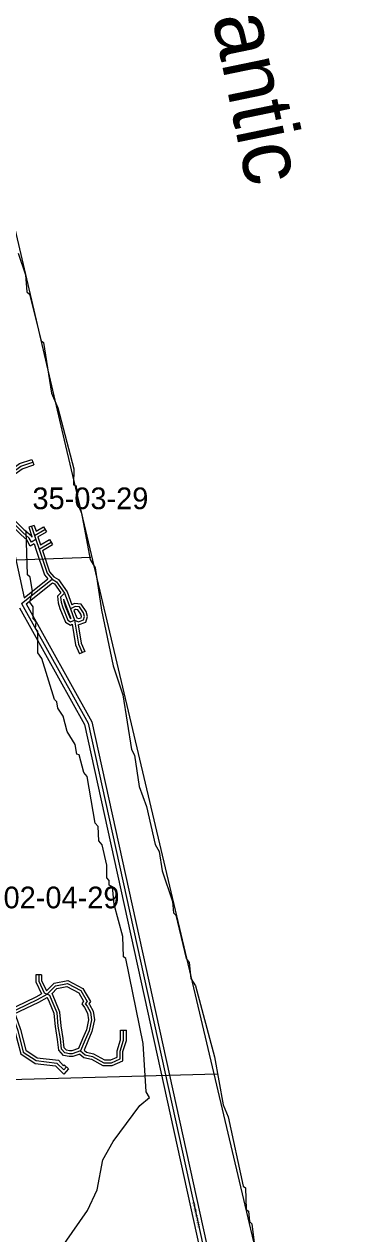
# Model space of a CAD drawing. Extents: x 418523 to 616617, y 1878279 to 2196743.
# Drawn here: x 540407 to 543884, y 2123964 to 2136513 of the extents above; entities that cross this region are included whole.
import ezdxf

# ---------------------------------------------------------------- set-up
doc = ezdxf.new("R2010")
doc.units = 0
for name, color, linetype in [('Level 1', 7, 'Continuous'), ('Level 2', 7, 'Continuous'), ('Level 22', 7, 'Continuous'), ('Level 23', 7, 'Continuous'), ('Level 31', 7, 'Continuous'), ('Level 32', 7, 'Continuous'), ('Level 34', 7, 'Continuous'), ('Level 41', 7, 'Continuous'), ('Level 5', 7, 'Continuous'), ('Level 7', 7, 'Continuous'), ('Level 8', 7, 'Continuous')]:
    doc.layers.add(name, color=color, linetype=linetype)

msp = doc.modelspace()

# ---------------------------------------------------------------- linework, layer by layer
at = {"layer": 'Level 1'}
for p, q in [((539858.598, 2130937.691), (541098.942, 2130984.219)), ((540014.093, 2125557.777), (542410.609, 2125623.264))]:
    msp.add_line(p, q, dxfattribs=at)
at = {"layer": 'Level 22'}
msp.add_lwpolyline([(540380.269, 2130501.347), (541071.4, 2129262.621), (543314.515, 2119072.498)], dxfattribs=at)
at = {"layer": 'Level 23'}
msp.add_line((540109.301, 2131923.133), (540407.933, 2130561.921), dxfattribs=at)
for points in [[(540426.755, 2130500.129), (541109.199, 2129276.969), (543353.658, 2119080.745)], [(540358.894, 2130457.561), (541033.6, 2129248.272), (543267.574, 2119099.685)]]:
    msp.add_lwpolyline(points, dxfattribs=at)
at = {"layer": 'Level 31'}
for p, q in [((540482.665, 2131302.572), (540513.959, 2131208.642)), ((540513.959, 2131208.642), (540622.839, 2131270.846)), ((540513.959, 2131208.642), (540528.354, 2131165.318)), ((540528.354, 2131165.318), (540561.525, 2131065.926)), ((540561.525, 2131065.926), (540686.555, 2131139.717)), ((540380.269, 2130501.347), (540697.018, 2130754.909)), ((540825.461, 2130610.845), (540886.863, 2130446.627)), ((540886.863, 2130446.627), (540929.78, 2130331.568)), ((540223.189, 2126240.238), (540545.347, 2126394.496)), ((540545.347, 2126394.496), (540644.738, 2126449.094)), ((540846.46, 2125695.994), (540817.919, 2125663.717))]:
    msp.add_line(p, q, dxfattribs=at)
for points in [[(540528.354, 2131165.318), (540482.141, 2131138.554), (540458.902, 2131182.27), (540394.629, 2131237.756), (540289.76, 2131342.832), (540248.968, 2131430.247), (540208.73, 2131591.488), (540209.15, 2131722.776), (540232.763, 2131795.799), (540291.443, 2131868.711), (540373.454, 2131926.636), (540496.487, 2131969.883)], [(540561.525, 2131065.926), (540644.768, 2130816.539), (540697.018, 2130754.909)], [(540697.018, 2130754.909), (540744.009, 2130728.937), (540825.461, 2130610.845)], [(540825.461, 2130610.845), (540784.249, 2130566.971), (540790.09, 2130516.036), (540807.287, 2130459.975), (540859.635, 2130329.61), (540888.646, 2130312.423), (540929.78, 2130331.568)], [(540929.78, 2130331.568), (540970.482, 2130314.344), (541023.3, 2130332.361), (541035.105, 2130368.326), (541023.534, 2130405.459), (540982.975, 2130467.778), (540935.911, 2130471.201), (540886.863, 2130446.627)], [(540929.78, 2130331.568), (540969.742, 2130081.954), (541010.534, 2129993.45)], [(540557.857, 2126651.216), (540557.649, 2126586.117), (540615.715, 2126464.098), (540644.738, 2126449.094)], [(540644.738, 2126449.094), (540732.859, 2126536.822), (540855.848, 2126560.433), (540995.91, 2126487.976), (541060.011, 2126375.395), (541042.24, 2126351.448), (541059.859, 2126327.39), (541094.729, 2126263.271), (541106.165, 2126183.225), (541082.426, 2126070.923), (541041.044, 2125975.043), (540993.921, 2125862.452)], [(540993.921, 2125862.452), (540905.982, 2125832.184), (540876.912, 2125832.277), (540830.173, 2125840.427), (540795.226, 2125880.543), (540783.87, 2125985.683), (540760.907, 2126117.41), (540749.663, 2126257.462), (540697.282, 2126379.099), (540674.08, 2126435.544), (540644.738, 2126449.094)], [(540223.189, 2126240.238), (540293.242, 2126210.918), (540339.568, 2126073.662), (540397.306, 2125849.086), (540531.632, 2125760.646), (540748.001, 2125735.951), (540817.919, 2125663.717)], [(540993.921, 2125862.452), (541040.55, 2125819.753), (541116.65, 2125803.509), (541233.36, 2125739.129), (541315.198, 2125738.869), (541403.167, 2125778.594), (541403.422, 2125858.966), (541438.859, 2125973.413), (541439.19, 2126078.152)]]:
    msp.add_lwpolyline(points, dxfattribs=at)
at = {"layer": 'Level 32'}
for p, q in [((540486.538, 2131998.186), (540506.436, 2131941.581)), ((540511.129, 2131312.055), (540454.204, 2131293.09)), ((540454.204, 2131293.09), (540485.497, 2131199.159)), ((540511.129, 2131312.055), (540530.855, 2131252.846)), ((540530.855, 2131252.845), (540607.957, 2131296.896)), ((540550.178, 2131194.781), (540637.721, 2131244.796)), ((540607.957, 2131296.896), (540637.721, 2131244.796)), ((540485.49, 2131199.182), (540488.16, 2131191.143)), ((540511.547, 2131120.914), (540533.069, 2131056.428)), ((540550.178, 2131194.781), (540556.824, 2131174.776)), ((540556.811, 2131174.815), (540578.235, 2131110.624)), ((540578.235, 2131110.624), (540671.307, 2131165.553)), ((540597.663, 2131052.416), (540701.805, 2131113.88)), ((540671.307, 2131165.553), (540701.805, 2131113.88)), ((540407.932, 2130561.92), (540654.18, 2130759.045)), ((540426.755, 2130500.129), (540700.087, 2130718.935)), ((540852.264, 2130624.824), (540903.228, 2130488.521)), ((540816.485, 2130549.192), (540858.762, 2130436.121)), ((540858.754, 2130436.143), (540891.98, 2130347.066)), ((540924.33, 2130432.023), (540953.373, 2130354.159)), ((541037.78, 2130006.007), (540983.287, 2129980.893)), ((540587.857, 2126651.119), (540527.856, 2126651.311)), ((540222.84, 2126273.332), (540531.637, 2126421.193)), ((540296.499, 2126242.077), (540559.059, 2126367.798)), ((540531.636, 2126421.193), (540588.138, 2126452.231)), ((540559.06, 2126367.797), (540645.91, 2126415.507)), ((541409.189, 2126078.248), (541469.19, 2126078.056)), ((540823.986, 2125715.867), (540816.925, 2125707.881)), ((540868.935, 2125676.121), (540823.986, 2125715.867)), ((540868.935, 2125676.121), (540818.915, 2125619.554))]:
    msp.add_line(p, q, dxfattribs=at)
for points in [[(540511.547, 2131120.914), (540470.255, 2131097.001), (540435.048, 2131163.231), (540374.181, 2131215.774), (540264.802, 2131325.37), (540222.077, 2131417.84), (540183.402, 2131593.948), (540179.164, 2131727.552), (540205.92, 2131810.296), (540270.705, 2131890.792), (540359.56, 2131953.552), (540486.538, 2131998.186)], [(540488.16, 2131191.143), (540482.756, 2131201.31), (540415.076, 2131259.737), (540314.717, 2131360.295), (540277.375, 2131440.315), (540238.742, 2131595.127), (540239.135, 2131717.998), (540259.605, 2131781.301), (540312.181, 2131846.629), (540387.347, 2131899.72), (540506.436, 2131941.581)], [(540533.069, 2131056.428), (540618.143, 2130801.551), (540654.18, 2130759.046)], [(540597.663, 2131052.416), (540671.393, 2130831.526), (540716.345, 2130778.504)], [(540716.345, 2130778.505), (540764.698, 2130751.781), (540852.263, 2130624.824)], [(540700.087, 2130718.935), (540723.32, 2130706.094), (540787.021, 2130613.738)], [(540787.021, 2130613.738), (540752.859, 2130577.372), (540760.599, 2130509.877), (540778.976, 2130449.968), (540835.587, 2130308.986), (540886.965, 2130278.55), (540906.435, 2130287.611)], [(540816.485, 2130549.192), (540819.58, 2130522.196), (540835.599, 2130469.981), (540883.682, 2130350.233), (540890.327, 2130346.296), (540891.98, 2130347.066)], [(540967.965, 2130282.833), (540969.333, 2130282.254), (541047.141, 2130308.794), (541066.603, 2130368.089), (541050.941, 2130418.346), (541000, 2130496.62), (540929.946, 2130501.716), (540903.228, 2130488.521)], [(540953.373, 2130354.159), (540971.63, 2130346.434), (540999.46, 2130355.926), (541003.608, 2130368.563), (540996.125, 2130392.572), (540965.952, 2130438.936), (540941.876, 2130440.687), (540924.33, 2130432.023)], [(540906.435, 2130287.611), (540940.771, 2130073.141), (540983.287, 2129980.893)], [(540967.965, 2130282.833), (540998.714, 2130090.767), (541037.78, 2130006.007)], [(540527.856, 2126651.311), (540527.627, 2126579.388), (540588.138, 2126452.231)], [(540587.857, 2126651.119), (540587.671, 2126592.846), (540638.465, 2126486.11), (540639.08, 2126485.792)], [(540639.079, 2126485.791), (540718.193, 2126564.556), (540860.4, 2126591.856), (541017.585, 2126510.541), (541095.765, 2126373.232), (541079.512, 2126351.33), (541085.252, 2126343.491), (541123.664, 2126272.86), (541136.615, 2126182.214), (541111.159, 2126061.786), (541068.654, 2125963.307), (541029.742, 2125870.33)], [(540696.462, 2126458.253), (540747.524, 2126509.09), (540851.295, 2126529.011), (540974.235, 2126465.412), (541024.257, 2126377.558), (541004.969, 2126351.567), (541034.465, 2126311.289), (541065.793, 2126253.682), (541075.715, 2126184.236), (541053.694, 2126080.061), (541013.434, 2125986.779), (540971.44, 2125886.442)], [(540986.812, 2125828.284), (540910.955, 2125802.167), (540874.269, 2125802.285), (540814.54, 2125812.7), (540766.412, 2125867.948), (540754.149, 2125981.492), (540731.115, 2126113.626), (540720.154, 2126250.136), (540669.629, 2126367.463), (540650.81, 2126413.245), (540645.91, 2126415.507)], [(540971.441, 2125886.442), (540901.01, 2125862.201), (540879.555, 2125862.27), (540845.806, 2125868.155), (540824.04, 2125893.139), (540813.593, 2125989.875), (540790.7, 2126121.195), (540779.171, 2126264.79), (540724.935, 2126390.736), (540697.35, 2126457.843), (540696.462, 2126458.253)], [(540211.205, 2126212.731), (540269.153, 2126188.478), (540310.789, 2126065.118), (540371.135, 2125830.398), (540521.116, 2125731.651), (540733.92, 2125707.361), (540818.915, 2125619.553)], [(540296.499, 2126242.076), (540317.331, 2126233.358), (540368.347, 2126082.206), (540423.478, 2125867.775), (540542.149, 2125789.641), (540762.081, 2125764.539), (540816.925, 2125707.881)], [(540986.812, 2125828.284), (541026.309, 2125792.117), (541106.047, 2125775.096), (541225.589, 2125709.153), (541321.613, 2125708.848), (541433.106, 2125759.195), (541433.408, 2125854.381), (541468.845, 2125968.828), (541469.19, 2126078.056)], [(541029.742, 2125870.33), (541054.793, 2125847.391), (541127.255, 2125831.922), (541241.13, 2125769.105), (541308.784, 2125768.891), (541373.227, 2125797.992), (541373.435, 2125863.551), (541408.872, 2125977.998), (541409.189, 2126078.248)]]:
    msp.add_lwpolyline(points, dxfattribs=at)
at = {"layer": 'Level 5'}
for points in [[(540345.401, 2134136.396), (540419.707, 2133911.081), (540435.79, 2133735.957), (540460.742, 2133710.886), (540584.184, 2133226.946), (540609.165, 2133210.206), (540690.797, 2132684.723), (540757.001, 2132534.47), (540921.668, 2131900.356), (540921.151, 2131733.621), (540946.121, 2131725.221), (540962.205, 2131541.757), (541003.569, 2131441.586), (541093.67, 2130957.784), (541143.423, 2130874.262), (541208.673, 2130432.202), (541331.867, 2129856.599), (541430.925, 2129556.162), (541520.759, 2128988.999), (541553.91, 2128930.508), (541602.888, 2128605.261), (541677.224, 2128396.586), (541767.654, 2128004.487), (541809.106, 2127929.326), (541841.8, 2127729.121), (541949.13, 2127412.014), (541957.072, 2127295.271), (541982.023, 2127270.171), (542088.924, 2126819.671), (542122.135, 2126777.86), (542138.26, 2126611.106), (542188.042, 2126535.915), (542385.7, 2125801.658), (542475.803, 2125301.176)], [(542475.803, 2125301.176), (542525.396, 2125175.974), (542681.474, 2124458.517), (542706.415, 2124441.777), (542714.04, 2124216.662), (542738.98, 2124199.891), (542746.953, 2124091.489), (542771.904, 2124066.419), (542804.43, 2123816.223)]]:
    msp.add_lwpolyline(points, dxfattribs=at)
at = {"layer": 'Level 7'}
for points in [[(540492.375, 2130626.29), (540467.852, 2130776.413), (540442.941, 2130801.524), (540427.701, 2131251.715), (540402.76, 2131268.485)], [(540611.103, 2123556.594), (541063.379, 2124205.355), (541164.136, 2124421.781), (541223.47, 2124730.03), (541332.459, 2124921.436), (541608.796, 2125295.658), (541709.096, 2125378.691), (541675.945, 2125437.182), (541644.224, 2125937.464), (541463.702, 2126821.705), (541438.751, 2126838.445), (541431.067, 2127046.88), (541340.478, 2127380.637), (541324.395, 2127564.101), (541291.113, 2127580.871), (541291.282, 2127630.883), (541266.331, 2127655.993), (541266.759, 2127789.376), (541217.423, 2127997.951), (541184.212, 2128039.732), (541176.359, 2128189.816), (541143.147, 2128223.256), (541061.355, 2128707.067), (541028.135, 2128748.848), (540978.71, 2128932.412), (540953.729, 2128940.812), (540937.386, 2129040.915), (540854.442, 2129174.557), (540813.288, 2129333.081), (540755.225, 2129416.642), (540747.084, 2129483.364), (540722.173, 2129508.464), (540590.162, 2129934.053), (540548.67, 2129992.535), (540549.395, 2130217.621), (540524.484, 2130242.691), (540533.043, 2130309.382), (540499.801, 2130342.823), (540500.189, 2130467.876), (540467.007, 2130517.987), (540492.375, 2130626.29)]]:
    msp.add_lwpolyline(points, dxfattribs=at)
at = {"layer": 'Level 8'}
msp.add_lwpolyline([(537787.995, 2139662.597), (537914.203, 2139674.421), (538546.212, 2139781.429), (539020.219, 2139888.436), (540837.411, 2132139.261), (543883.735, 2119252.97), (543792.734, 2119223.968), (543314.728, 2119072.959), (542396.716, 2118783.943), (540903.649, 2120634.974), (540175.616, 2121538.99), (540161.615, 2121555.99), (538112.548, 2122944.004), (537980.538, 2123303.011), (537797.525, 2123799.022), (537736.652, 2123964.708)], dxfattribs=at)

# ---------------------------------------------------------------- texts
at = {"layer": 'Level 2'}
for s, p in [('35-03-29', (540493.02, 2131481.417)), ('02-04-29', (540193.007, 2127340.713))]:
    msp.add_text(s, height=225, dxfattribs=at).set_placement(p)
at = {"layer": 'Level 34'}
msp.add_text('STATE HWY 203', height=25, rotation=282.41325, dxfattribs=at).set_placement((542153.022, 2124290.835))
at = {"layer": 'Level 41'}
msp.add_text('Atlantic', height=640, rotation=281.6683, dxfattribs=at).set_placement((542157.968, 2137560.546))

doc.saveas('drawing.dxf')
